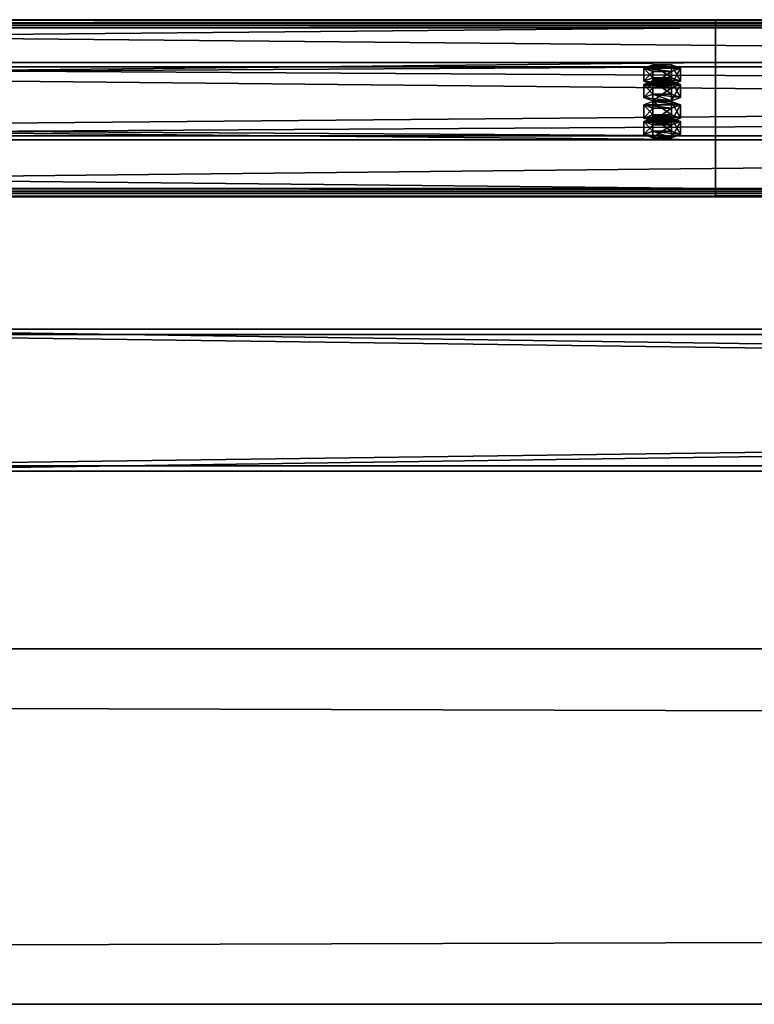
# Model space of a CAD drawing. Header units: millimetres. Extents: x -333 to 67333, y -930 to 39730.
# Tile 757 of 1056: x 11308 to 11722, y 20400 to 20954. Entities that reach past the tile are written whole.
import ezdxf

# ---------------------------------------------------------------- set-up
doc = ezdxf.new("R2010")
doc.units = ezdxf.units.MM
for name, color, linetype in [('13', 7, 'Continuous'), ('3', 7, 'Continuous'), ('95', 7, 'Continuous'), ('99', 7, 'Continuous')]:
    doc.layers.add(name, color=color, linetype=linetype)

msp = doc.modelspace()

# ---------------------------------------------------------------- meshes
at = {"layer": '13', "color": 30}
mesh = msp.add_polyface(dxfattribs=at)
corners = [(4899.99, 20857.58, 7245.98), (4899.99, 20929.97, 7230.59), (11699.99, 20929.97, 7230.59), (11699.99, 20857.58, 7245.98), (4899.99, 20888.8, 7036.92), (11699.99, 20888.8, 7036.92), (4899.99, 20949.45, 7024.03), (11699.99, 20949.45, 7024.03), (4899.99, 20952.15, 7036.75), (11699.99, 20952.15, 7036.75), (4899.99, 20954.1, 7036.33), (11699.99, 20954.1, 7036.33), (4899.99, 20950.99, 7021.66), (11699.99, 20950.99, 7021.66), (4899.99, 20886.43, 7035.38), (11699.99, 20886.43, 7035.38), (4899.99, 20927.59, 7229.05), (11699.99, 20927.59, 7229.05), (4899.99, 20859.12, 7243.61), (11699.99, 20859.12, 7243.61), (4899.99, 20856.42, 7230.89), (11699.99, 20856.42, 7230.89), (4899.99, 20854.46, 7231.31), (11699.99, 20854.46, 7231.31)]
mesh.append_faces([[corners[k] for k in face] for face in [(0, 2, 3, 3), (1, 5, 2, 2), (4, 7, 5, 5), (6, 9, 7, 7), (8, 11, 9, 9), (10, 13, 11, 11), (12, 15, 13, 13), (14, 17, 15, 15), (16, 19, 17, 17), (18, 21, 19, 19), (20, 23, 21, 21), (22, 3, 23, 23), (20, 0, 22, 22), (8, 12, 10, 10), (11, 7, 9, 9), (3, 21, 23, 23)]], dxfattribs={"vtx0": -1, "color": 30})
mesh.append_faces([[corners[k] for k in face] for face in [(1, 16, 4, 4), (16, 0, 18, 18), (18, 0, 20, 20), (12, 6, 14, 14), (14, 4, 16, 16), (2, 19, 3, 3), (19, 2, 17, 17), (17, 2, 15, 15), (15, 5, 13, 13), (13, 7, 11, 11), (21, 3, 19, 19)]], dxfattribs={"vtx0": -1, "vtx1": -1, "color": 30})
mesh.append_faces([[corners[k] for k in face] for face in [(16, 1, 0, 0), (12, 8, 6, 6), (14, 6, 4, 4), (15, 2, 5, 5), (13, 5, 7, 7)]], dxfattribs={"vtx0": -1, "vtx2": -1, "vtx3": -1, "color": 30})
mesh.append_faces([[corners[k] for k in face] for face in [(0, 1, 2, 2), (1, 4, 5, 5), (4, 6, 7, 7), (6, 8, 9, 9), (8, 10, 11, 11), (10, 12, 13, 13), (12, 14, 15, 15), (14, 16, 17, 17), (16, 18, 19, 19), (18, 20, 21, 21), (20, 22, 23, 23), (22, 0, 3, 3)]], dxfattribs={"vtx2": -1, "vtx3": -1, "color": 30})
mesh = msp.add_polyface(dxfattribs=at)
corners = [(10499.99, 20857.58, 7245.98), (10499.99, 20929.97, 7230.59), (17299.99, 20929.97, 7230.59), (17299.99, 20857.58, 7245.98), (10499.99, 20888.8, 7036.92), (17299.99, 20888.8, 7036.92), (10499.99, 20949.45, 7024.03), (17299.99, 20949.45, 7024.03), (10499.99, 20952.15, 7036.75), (17299.99, 20952.15, 7036.75), (10499.99, 20954.1, 7036.33), (17299.99, 20954.1, 7036.33), (10499.99, 20950.99, 7021.66), (17299.99, 20950.99, 7021.66), (10499.99, 20886.43, 7035.38), (17299.99, 20886.43, 7035.38), (10499.99, 20927.59, 7229.05), (17299.99, 20927.59, 7229.05), (10499.99, 20859.12, 7243.61), (17299.99, 20859.12, 7243.61), (10499.99, 20856.42, 7230.89), (17299.99, 20856.42, 7230.89), (10499.99, 20854.46, 7231.31), (17299.99, 20854.46, 7231.31)]
mesh.append_faces([[corners[k] for k in face] for face in [(0, 2, 3, 3), (1, 5, 2, 2), (4, 7, 5, 5), (6, 9, 7, 7), (8, 11, 9, 9), (10, 13, 11, 11), (12, 15, 13, 13), (14, 17, 15, 15), (16, 19, 17, 17), (18, 21, 19, 19), (20, 23, 21, 21), (22, 3, 23, 23), (20, 0, 22, 22), (8, 12, 10, 10), (11, 7, 9, 9), (3, 21, 23, 23)]], dxfattribs={"vtx0": -1, "color": 30})
mesh.append_faces([[corners[k] for k in face] for face in [(1, 16, 4, 4), (16, 0, 18, 18), (18, 0, 20, 20), (12, 6, 14, 14), (14, 4, 16, 16), (2, 19, 3, 3), (19, 2, 17, 17), (17, 2, 15, 15), (15, 5, 13, 13), (13, 7, 11, 11), (21, 3, 19, 19)]], dxfattribs={"vtx0": -1, "vtx1": -1, "color": 30})
mesh.append_faces([[corners[k] for k in face] for face in [(16, 1, 0, 0), (12, 8, 6, 6), (14, 6, 4, 4), (15, 2, 5, 5), (13, 5, 7, 7)]], dxfattribs={"vtx0": -1, "vtx2": -1, "vtx3": -1, "color": 30})
mesh.append_faces([[corners[k] for k in face] for face in [(0, 1, 2, 2), (1, 4, 5, 5), (4, 6, 7, 7), (6, 8, 9, 9), (8, 10, 11, 11), (10, 12, 13, 13), (12, 14, 15, 15), (14, 16, 17, 17), (16, 18, 19, 19), (18, 20, 21, 21), (20, 22, 23, 23), (22, 0, 3, 3)]], dxfattribs={"vtx2": -1, "vtx3": -1, "color": 30})
at = {"layer": '3', "color": 91}
mesh = msp.add_polyface(dxfattribs=at)
corners = [(11160, 20703, 2983), (11160, 20777, 2983), (16640, 20777, 2983), (16640, 20703, 2983), (11160, 20777, 3057), (16640, 20777, 3057), (11160, 20703, 3057), (16640, 20703, 3057), (11160, 20700, 2980), (11160, 20700, 3060), (16640, 20700, 3060), (16640, 20700, 2980), (11160, 20780, 3060), (16640, 20780, 3060), (11160, 20780, 2980), (16640, 20780, 2980)]
mesh.append_faces([[corners[k] for k in face] for face in [(0, 2, 3, 3), (1, 5, 2, 2), (4, 7, 5, 5), (6, 3, 7, 7), (8, 10, 11, 11), (9, 13, 10, 10), (12, 15, 13, 13), (14, 11, 15, 15)]], dxfattribs={"vtx0": -1, "color": 91})
mesh.append_faces([[corners[k] for k in face] for face in [(9, 6, 12, 12), (6, 8, 0, 0), (0, 8, 1, 1), (12, 4, 14, 14), (4, 12, 6, 6), (14, 1, 8, 8), (11, 3, 15, 15), (3, 10, 7, 7), (7, 10, 5, 5), (15, 2, 13, 13), (2, 15, 3, 3), (13, 5, 10, 10)]], dxfattribs={"vtx0": -1, "vtx1": -1, "color": 91})
mesh.append_faces([[corners[k] for k in face] for face in [(6, 9, 8, 8), (14, 4, 1, 1), (3, 11, 10, 10), (13, 2, 5, 5)]], dxfattribs={"vtx0": -1, "vtx2": -1, "vtx3": -1, "color": 91})
mesh.append_faces([[corners[k] for k in face] for face in [(0, 1, 2, 2), (1, 4, 5, 5), (4, 6, 7, 7), (6, 0, 3, 3), (8, 9, 10, 10), (9, 12, 13, 13), (12, 14, 15, 15), (14, 8, 11, 11)]], dxfattribs={"vtx2": -1, "vtx3": -1, "color": 91})
at = {"layer": '95', "color": 20}
mesh = msp.add_polyface(dxfattribs=at)
corners = [(11675.99, 20919.57, 7181.69), (11675.19, 20918.95, 7178.75), (11675.19, 20916.99, 7179.17), (11675.99, 20917.61, 7182.1), (11672.99, 20918.49, 7176.6), (11672.99, 20916.53, 7177.02), (11669.99, 20918.32, 7175.82), (11669.99, 20916.37, 7176.23), (11666.99, 20918.49, 7176.6), (11666.99, 20916.53, 7177.02), (11664.79, 20918.95, 7178.75), (11664.79, 20916.99, 7179.17), (11663.99, 20919.57, 7181.69), (11663.99, 20917.61, 7182.1), (11664.79, 20920.19, 7184.62), (11664.79, 20918.24, 7185.04), (11666.99, 20920.65, 7186.77), (11666.99, 20918.69, 7187.19), (11669.99, 20920.82, 7187.56), (11669.99, 20918.86, 7187.97), (11672.99, 20920.65, 7186.77), (11672.99, 20918.69, 7187.19), (11675.19, 20920.19, 7184.62), (11675.19, 20918.24, 7185.04), (11680.38, 20917.61, 7182.1), (11675.19, 20915.74, 7173.3), (11675.19, 20908.41, 7174.86), (11680.38, 20910.28, 7183.66), (11664.79, 20915.74, 7173.3), (11664.79, 20908.41, 7174.86), (11659.6, 20917.61, 7182.1), (11659.6, 20910.28, 7183.66), (11664.79, 20919.49, 7190.91), (11664.79, 20912.15, 7192.47), (11675.19, 20919.49, 7190.91), (11675.19, 20912.15, 7192.47), (11680.38, 20926.91, 7180.13), (11675.19, 20925.04, 7171.32), (11675.19, 20917.7, 7172.88), (11680.38, 20919.57, 7181.69), (11664.79, 20925.04, 7171.32), (11664.79, 20917.7, 7172.88), (11659.6, 20926.91, 7180.13), (11659.6, 20919.57, 7181.69), (11664.79, 20928.78, 7188.93), (11664.79, 20921.44, 7190.49), (11675.19, 20928.78, 7188.93), (11675.19, 20921.44, 7190.49), (11675.99, 20898.78, 7083.87), (11675.19, 20898.16, 7080.94), (11675.19, 20896.2, 7081.35), (11675.99, 20896.82, 7084.29), (11672.99, 20897.7, 7078.79), (11672.99, 20895.74, 7079.21), (11669.99, 20897.53, 7078), (11669.99, 20895.58, 7078.42), (11666.99, 20897.7, 7078.79), (11666.99, 20895.74, 7079.21), (11664.79, 20898.16, 7080.94), (11664.79, 20896.2, 7081.35), (11663.99, 20898.78, 7083.87), (11663.99, 20896.82, 7084.29), (11664.79, 20899.4, 7086.81), (11664.79, 20897.45, 7087.22), (11666.99, 20899.86, 7088.96), (11666.99, 20897.9, 7089.37), (11669.99, 20900.03, 7089.74), (11669.99, 20898.07, 7090.16), (11672.99, 20899.86, 7088.96), (11672.99, 20897.9, 7089.37), (11675.19, 20899.4, 7086.81), (11675.19, 20897.45, 7087.22), (11680.38, 20896.82, 7084.29), (11675.19, 20894.95, 7075.48), (11675.19, 20887.62, 7077.04), (11680.38, 20889.49, 7085.85), (11664.79, 20894.95, 7075.48), (11664.79, 20887.62, 7077.04), (11659.6, 20896.82, 7084.29), (11659.6, 20889.49, 7085.85), (11664.79, 20898.69, 7093.09), (11664.79, 20891.36, 7094.65), (11675.19, 20898.69, 7093.09), (11675.19, 20891.36, 7094.65), (11680.38, 20906.12, 7082.31), (11675.19, 20904.24, 7073.51), (11675.19, 20896.91, 7075.07), (11680.38, 20898.78, 7083.87), (11664.79, 20904.24, 7073.51), (11664.79, 20896.91, 7075.07), (11659.6, 20906.12, 7082.31), (11659.6, 20898.78, 7083.87), (11664.79, 20907.99, 7091.12), (11664.79, 20900.65, 7092.68), (11675.19, 20907.99, 7091.12), (11675.19, 20900.65, 7092.68)]
mesh.append_faces([[corners[k] for k in face] for face in [(0, 2, 3, 3), (1, 5, 2, 2), (4, 7, 5, 5), (6, 9, 7, 7), (8, 11, 9, 9), (10, 13, 11, 11), (12, 15, 13, 13), (14, 17, 15, 15), (16, 19, 17, 17), (18, 21, 19, 19), (20, 23, 21, 21), (22, 3, 23, 23), (4, 8, 6, 6), (18, 22, 20, 20), (23, 19, 21, 21), (11, 7, 9, 9), (24, 26, 27, 27), (25, 29, 26, 26), (28, 31, 29, 29), (30, 33, 31, 31), (32, 35, 33, 33), (34, 27, 35, 35), (25, 30, 28, 28), (32, 24, 34, 34), (27, 33, 35, 35), (31, 26, 29, 29), (36, 38, 39, 39), (37, 41, 38, 38), (40, 43, 41, 41), (42, 45, 43, 43), (44, 47, 45, 45), (46, 39, 47, 47), (37, 42, 40, 40), (44, 36, 46, 46), (39, 45, 47, 47), (43, 38, 41, 41), (48, 50, 51, 51), (49, 53, 50, 50), (52, 55, 53, 53), (54, 57, 55, 55), (56, 59, 57, 57), (58, 61, 59, 59), (60, 63, 61, 61), (62, 65, 63, 63), (64, 67, 65, 65), (66, 69, 67, 67), (68, 71, 69, 69), (70, 51, 71, 71), (52, 56, 54, 54), (66, 70, 68, 68), (71, 67, 69, 69), (59, 55, 57, 57), (72, 74, 75, 75), (73, 77, 74, 74), (76, 79, 77, 77), (78, 81, 79, 79), (80, 83, 81, 81), (82, 75, 83, 83), (73, 78, 76, 76), (80, 72, 82, 82), (75, 81, 83, 83), (79, 74, 77, 77), (84, 86, 87, 87), (85, 89, 86, 86), (88, 91, 89, 89), (90, 93, 91, 91), (92, 95, 93, 93), (94, 87, 95, 95), (85, 90, 88, 88), (92, 84, 94, 94), (87, 93, 95, 95), (91, 86, 89, 89)]], dxfattribs={"vtx0": -1, "color": 20})
mesh.append_faces([[corners[k] for k in face] for face in [(8, 4, 10, 10), (10, 1, 12, 12), (12, 1, 14, 14), (14, 22, 16, 16), (16, 22, 18, 18), (19, 23, 17, 17), (17, 3, 15, 15), (15, 2, 13, 13), (13, 5, 11, 11), (30, 24, 32, 32), (33, 26, 31, 31), (42, 36, 44, 44), (45, 38, 43, 43), (56, 52, 58, 58), (58, 49, 60, 60), (60, 49, 62, 62), (62, 48, 64, 64), (64, 70, 66, 66), (67, 71, 65, 65), (65, 51, 63, 63), (63, 50, 61, 61), (61, 53, 59, 59), (78, 72, 80, 80), (81, 74, 79, 79), (90, 84, 92, 92), (93, 86, 91, 91)]], dxfattribs={"vtx0": -1, "vtx1": -1, "color": 20})
mesh.append_faces([[corners[k] for k in face] for face in [(10, 4, 1, 1), (14, 1, 0, 0), (14, 0, 22, 22), (17, 23, 3, 3), (15, 3, 2, 2), (13, 2, 5, 5), (11, 5, 7, 7), (30, 25, 24, 24), (33, 27, 26, 26), (42, 37, 36, 36), (45, 39, 38, 38), (58, 52, 49, 49), (62, 49, 48, 48), (64, 48, 70, 70), (65, 71, 51, 51), (63, 51, 50, 50), (61, 50, 53, 53), (59, 53, 55, 55), (78, 73, 72, 72), (81, 75, 74, 74), (90, 85, 84, 84), (93, 87, 86, 86)]], dxfattribs={"vtx0": -1, "vtx2": -1, "vtx3": -1, "color": 20})
mesh.append_faces([[corners[k] for k in face] for face in [(0, 1, 2, 2), (1, 4, 5, 5), (4, 6, 7, 7), (6, 8, 9, 9), (8, 10, 11, 11), (10, 12, 13, 13), (12, 14, 15, 15), (14, 16, 17, 17), (16, 18, 19, 19), (18, 20, 21, 21), (20, 22, 23, 23), (22, 0, 3, 3), (24, 25, 26, 26), (25, 28, 29, 29), (28, 30, 31, 31), (30, 32, 33, 33), (32, 34, 35, 35), (34, 24, 27, 27), (36, 37, 38, 38), (37, 40, 41, 41), (40, 42, 43, 43), (42, 44, 45, 45), (44, 46, 47, 47), (46, 36, 39, 39), (48, 49, 50, 50), (49, 52, 53, 53), (52, 54, 55, 55), (54, 56, 57, 57), (56, 58, 59, 59), (58, 60, 61, 61), (60, 62, 63, 63), (62, 64, 65, 65), (64, 66, 67, 67), (66, 68, 69, 69), (68, 70, 71, 71), (70, 48, 51, 51), (72, 73, 74, 74), (73, 76, 77, 77), (76, 78, 79, 79), (78, 80, 81, 81), (80, 82, 83, 83), (82, 72, 75, 75), (84, 85, 86, 86), (85, 88, 89, 89), (88, 90, 91, 91), (90, 92, 93, 93), (92, 94, 95, 95), (94, 84, 87, 87)]], dxfattribs={"vtx2": -1, "vtx3": -1, "color": 20})
at = {"layer": '99', "color": 7}
mesh = msp.add_polyface(dxfattribs=at)
corners = [(66899.93, 20600, -700), (66899.93, 20600, 2950), (100.01, 20600, 2950), (100.01, 20600, -700), (66899.93, 20400, 2950), (100.01, 20400, 2950), (66899.93, 20400, -700), (100.01, 20400, -700)]
mesh.append_faces([[corners[k] for k in face] for face in [(0, 2, 3, 3), (1, 5, 2, 2), (4, 7, 5, 5), (6, 3, 7, 7), (1, 6, 4, 4), (3, 5, 7, 7)]], dxfattribs={"vtx0": -1, "color": 7})
mesh.append_faces([[corners[k] for k in face] for face in [(0, 1, 2, 2), (1, 4, 5, 5), (4, 6, 7, 7), (6, 0, 3, 3), (1, 0, 6, 6), (3, 2, 5, 5)]], dxfattribs={"vtx2": -1, "vtx3": -1, "color": 7})

doc.saveas('drawing.dxf')
